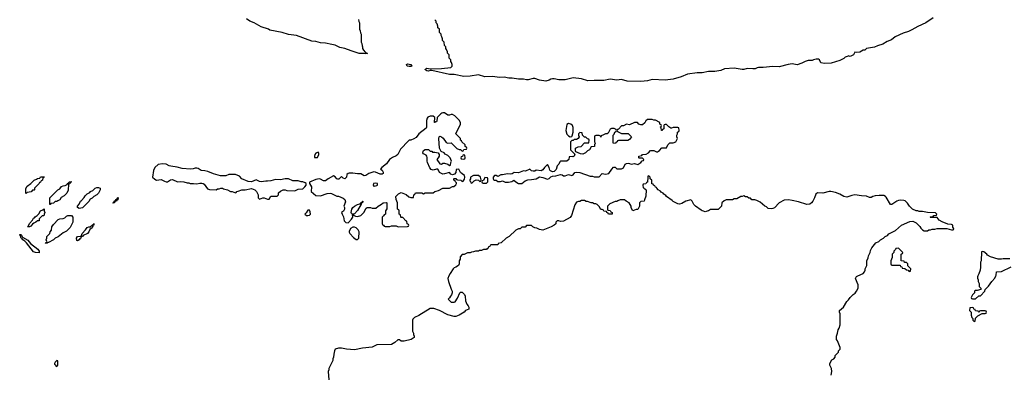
# Model space of a CAD drawing. Header units: inches. Extents: x 2701323 to 2964515, y 494916 to 722124.
# Tile 345 of 656: x 2780890 to 2793126, y 688776 to 693188. Entities that reach past the tile are written whole.
import ezdxf

# ---------------------------------------------------------------- set-up
doc = ezdxf.new("R2010")
doc.units = ezdxf.units.IN
doc.header["$MEASUREMENT"] = 0
for name, color, linetype in [('C7688', 7, 'Continuous'), ('C7689', 7, 'Continuous'), ('C7698', 7, 'Continuous'), ('C7699', 7, 'Continuous')]:
    doc.layers.add(name, color=color, linetype=linetype)

msp = doc.modelspace()

# ---------------------------------------------------------------- linework, layer by layer
at = {"layer": 'C7688', "color": 2, "elevation": 10}
msp.add_lwpolyline([(2786225, 690000), (2786212, 689970), (2786218, 689930), (2786250, 689834), (2786265, 689810), (2786265, 689790), (2786255, 689765), (2786242, 689750), (2786232, 689728), (2786214, 689710), (2786250, 689674), (2786290, 689672), (2786300, 689680), (2786330, 689722), (2786358, 689790), (2786370, 689798), (2786390, 689798), (2786418, 689770), (2786425, 689750), (2786431, 689690), (2786445, 689650), (2786462, 689630), (2786472, 689610), (2786470, 689588), (2786431, 689569), (2786412, 689550), (2786352, 689510), (2786310, 689494), (2786290, 689497), (2786210, 689518), (2786106, 689570), (2786035, 689595), (2785990, 689594), (2785850, 689509), (2785797, 689483), (2785777, 689463), (2785771, 689450), (2785772, 689312), (2785782, 689290), (2785782, 689270), (2785794, 689250), (2785793, 689233), (2785754, 689210), (2785668, 689188), (2785630, 689188), (2785610, 689206), (2785590, 689206), (2785554, 689170), (2785511, 689149), (2785330, 689144), (2785270, 689115), (2785150, 689102), (2785050, 689082), (2784950, 689089), (2784890, 689102), (2784850, 689102), (2784812, 689088), (2784802, 689070), (2784792, 689028), (2784791, 688990), (2784782, 688970), (2784782, 688950), (2784733, 688847), (2784733, 688833), (2784725, 688810), (2784731, 688709)], dxfattribs=at)
msp.add_lwpolyline([(2781350, 688946), (2781330, 688926), (2781322, 688910), (2781322, 688902), (2781333, 688893), (2781338, 688878), (2781350, 688874), (2781366, 688890), (2781366, 688930), (2781362, 688942)], close=True, dxfattribs=at)
at = {"layer": 'C7689', "color": 2}
for points, elevation in [([(2785102, 693190), (2785104, 693164), (2785112, 693150), (2785114, 693070), (2785122, 693050), (2785124, 693024), (2785132, 693010), (2785134, 692910), (2785142, 692890), (2785144, 692864), (2785152, 692850), (2785152, 692830), (2785162, 692810), (2785184, 692784), (2785211, 692769), (2785190, 692764), (2785170, 692769), (2785110, 692769), (2785010, 692800), (2784930, 692830), (2784870, 692842), (2784810, 692870), (2784770, 692881), (2784690, 692895), (2784630, 692899), (2784570, 692915), (2784522, 692922), (2784330, 692990), (2784230, 693004), (2784150, 693030), (2783999, 693059), (2783982, 693070), (2783890, 693101), (2783804, 693150), (2783750, 693169), (2783710, 693198)], 6), ([(2790000, 692575), (2789930, 692581), (2789890, 692569), (2789870, 692569), (2789770, 692583), (2789650, 692576), (2789603, 692557), (2789530, 692544), (2789450, 692543), (2789370, 692529), (2789310, 692527), (2789190, 692512), (2789110, 692478), (2789010, 692449), (2788910, 692436), (2788750, 692442), (2788690, 692427), (2788610, 692421), (2788438, 692422), (2788370, 692443), (2788310, 692435), (2788230, 692449), (2788150, 692432), (2788030, 692432), (2787950, 692426), (2787870, 692452), (2787770, 692464), (2787670, 692438), (2787590, 692439), (2787530, 692453), (2787510, 692452), (2787490, 692449), (2787470, 692437), (2787430, 692424), (2787350, 692437), (2787290, 692457), (2787270, 692458), (2787210, 692439), (2787190, 692438), (2787150, 692447), (2787087, 692447), (2787010, 692459), (2786970, 692461), (2786912, 692472), (2786850, 692467), (2786770, 692481), (2786670, 692479), (2786590, 692501), (2786490, 692487), (2786410, 692482), (2786290, 692506), (2786230, 692508), (2786010, 692555), (2785990, 692555), (2785970, 692548), (2785950, 692550), (2785925, 692570), (2785950, 692584), (2785990, 692577), (2786130, 692579), (2786247, 692593), (2786266, 692610), (2786266, 692630), (2786256, 692656), (2786246, 692670), (2786246, 692690), (2786228, 692708), (2786226, 692750), (2786206, 692770), (2786206, 692790), (2786196, 692816), (2786186, 692830), (2786186, 692850), (2786168, 692868), (2786166, 692910), (2786146, 692930), (2786146, 692950), (2786136, 692976), (2786126, 692990), (2786126, 693010), (2786108, 693028), (2786106, 693070), (2786088, 693088), (2786087, 693107), (2786076, 693136), (2786066, 693150), (2786066, 693170), (2786048, 693188)], 6), ([(2790000, 690948), (2789988, 690948), (2789970, 690966), (2789950, 690966), (2789930, 690986), (2789910, 690986), (2789890, 690998), (2789870, 690988), (2789850, 690988), (2789800, 690960), (2789770, 690958), (2789750, 690948), (2789670, 690946), (2789644, 690936), (2789614, 690910), (2789612, 690868), (2789572, 690828), (2789473, 690827), (2789452, 690808), (2789433, 690807), (2789410, 690798), (2789387, 690807), (2789370, 690808), (2789360, 690820), (2789290, 690868), (2789268, 690890), (2789248, 690930), (2789230, 690948), (2789170, 690929), (2789118, 690902), (2789090, 690895), (2789070, 690898), (2789010, 690928), (2789000, 690940), (2788929, 690989), (2788920, 691000), (2788896, 691016), (2788886, 691030), (2788863, 691043), (2788855, 691055), (2788826, 691070), (2788806, 691090), (2788802, 691102), (2788790, 691106), (2788782, 691122), (2788766, 691130), (2788762, 691142), (2788747, 691147), (2788746, 691190), (2788727, 691207), (2788726, 691230), (2788710, 691246), (2788698, 691242), (2788694, 691230), (2788693, 691167), (2788678, 691162), (2788670, 691146), (2788638, 691142), (2788634, 691130), (2788638, 691098), (2788653, 691093), (2788658, 691078), (2788674, 691070), (2788673, 690993), (2788653, 690947), (2788652, 690930), (2788610, 690926), (2788594, 690910), (2788592, 690870), (2788570, 690828), (2788553, 690827), (2788508, 690808), (2788489, 690849), (2788488, 690870), (2788466, 690910), (2788426, 690930), (2788407, 690947), (2788353, 690947), (2788324, 690936), (2788310, 690926), (2788290, 690926), (2788224, 690896), (2788194, 690870), (2788194, 690830), (2788198, 690818), (2788230, 690814), (2788238, 690798), (2788254, 690790), (2788253, 690767), (2788213, 690767), (2788206, 690770), (2788202, 690782), (2788186, 690790), (2788182, 690802), (2788150, 690806), (2788142, 690822), (2788130, 690826), (2788110, 690826), (2788090, 690866), (2788066, 690890), (2788050, 690898), (2788030, 690898), (2788010, 690908), (2787990, 690908), (2787947, 690927), (2787928, 690928), (2787910, 690938), (2787870, 690938), (2787852, 690928), (2787833, 690927), (2787810, 690918), (2787790, 690886), (2787746, 690754), (2787730, 690729), (2787650, 690682), (2787610, 690678), (2787590, 690686), (2787570, 690686), (2787554, 690670), (2787554, 690650), (2787534, 690630), (2787494, 690610), (2787390, 690569), (2787350, 690578), (2787315, 690595), (2787290, 690598), (2787266, 690610), (2787250, 690626), (2787190, 690626), (2787170, 690606), (2787130, 690606), (2787110, 690586), (2787090, 690586), (2787054, 690570), (2786974, 690490), (2786934, 690470), (2786874, 690410), (2786838, 690402), (2786830, 690386), (2786750, 690386), (2786738, 690382), (2786733, 690367), (2786718, 690362), (2786713, 690347), (2786698, 690342), (2786692, 690328), (2786653, 690327), (2786630, 690318), (2786604, 690316), (2786590, 690308), (2786553, 690307), (2786530, 690298), (2786504, 690296), (2786490, 690288), (2786453, 690287), (2786412, 690268), (2786390, 690266), (2786364, 690236), (2786362, 690210), (2786352, 690190), (2786352, 690150), (2786342, 690130), (2786311, 690109), (2786290, 690102), (2786278, 690090), (2786238, 690030), (2786225, 690000)], 10)]:
    msp.add_lwpolyline(points, dxfattribs=dict(at, elevation=elevation))
for points, elevation in [([(2785730, 692604), (2785704, 692610), (2785695, 692630), (2785710, 692637), (2785751, 692630), (2785765, 692610), (2785750, 692605)], 6), ([(2786150, 692030), (2786136, 692024), (2786123, 692017), (2786078, 691970), (2786074, 691926), (2786070, 691918), (2786062, 691918), (2786050, 691909), (2786046, 691910), (2786048, 691970), (2786030, 691988), (2785990, 691989), (2785963, 691977), (2785955, 691965), (2785947, 691933), (2785944, 691910), (2785947, 691850), (2785940, 691840), (2785851, 691769), (2785817, 691723), (2785790, 691705), (2785750, 691689), (2785730, 691688), (2785720, 691680), (2785621, 691579), (2785590, 691509), (2785570, 691494), (2785525, 691475), (2785486, 691450), (2785450, 691395), (2785392, 691350), (2785374, 691330), (2785395, 691315), (2785406, 691290), (2785405, 691275), (2785395, 691265), (2785370, 691266), (2785313, 691293), (2785290, 691295), (2785230, 691275), (2785190, 691249), (2785170, 691246), (2785130, 691270), (2785090, 691270), (2785030, 691279), (2784983, 691277), (2784970, 691275), (2784956, 691264), (2784950, 691228), (2784930, 691209), (2784910, 691218), (2784890, 691239), (2784854, 691206), (2784845, 691205), (2784830, 691209), (2784810, 691233), (2784790, 691244), (2784722, 691210), (2784690, 691183), (2784664, 691184), (2784630, 691204), (2784610, 691209), (2784570, 691199), (2784493, 691167), (2784492, 691150), (2784515, 691110), (2784511, 691050), (2784570, 691002), (2784630, 690996), (2784710, 691026), (2784750, 691031), (2784766, 691026), (2784830, 690992), (2784852, 690992), (2784880, 690980), (2784910, 690966), (2784930, 690951), (2784938, 690922), (2784918, 690870), (2784927, 690850), (2784927, 690830), (2784913, 690807), (2784891, 690790), (2784896, 690770), (2784914, 690734), (2784924, 690684), (2784944, 690664), (2784970, 690662), (2784975, 690665), (2785015, 690705), (2785028, 690730), (2785027, 690767), (2785015, 690775), (2785009, 690789), (2785017, 690830), (2785028, 690852), (2785050, 690868), (2785090, 690887), (2785117, 690897), (2785127, 690893), (2785127, 690907), (2785133, 690913), (2785147, 690913), (2785150, 690931), (2785154, 690930), (2785152, 690910), (2785133, 690907), (2785133, 690893), (2785087, 690813), (2785050, 690774), (2785034, 690770), (2785038, 690758), (2785064, 690744), (2785090, 690738), (2785129, 690751), (2785168, 690790), (2785196, 690844), (2785210, 690852), (2785250, 690851), (2785270, 690842), (2785316, 690844), (2785346, 690870), (2785388, 690892), (2785406, 690910), (2785450, 690914), (2785454, 690910), (2785453, 690833), (2785434, 690810), (2785434, 690770), (2785418, 690762), (2785413, 690747), (2785394, 690730), (2785394, 690650), (2785398, 690638), (2785413, 690633), (2785418, 690618), (2785430, 690614), (2785490, 690614), (2785510, 690622), (2785570, 690622), (2785593, 690613), (2785710, 690614), (2785722, 690618), (2785726, 690630), (2785722, 690642), (2785706, 690650), (2785702, 690682), (2785687, 690687), (2785650, 690726), (2785630, 690726), (2785626, 690730), (2785622, 690762), (2785606, 690770), (2785606, 690810), (2785602, 690822), (2785586, 690830), (2785586, 690910), (2785568, 690950), (2785566, 690990), (2785598, 691022), (2785630, 691038), (2785692, 691012), (2785724, 690984), (2785750, 690974), (2785770, 690974), (2785782, 690978), (2785786, 691010), (2785802, 691018), (2785810, 691034), (2785888, 691032), (2785910, 691022), (2785930, 691032), (2786027, 691033), (2786048, 691052), (2786067, 691053), (2786096, 691064), (2786148, 691092), (2786230, 691092), (2786268, 691112), (2786287, 691113), (2786310, 691134), (2786318, 691150), (2786318, 691158), (2786306, 691170), (2786302, 691182), (2786286, 691190), (2786286, 691210), (2786290, 691214), (2786310, 691214), (2786318, 691198), (2786330, 691194), (2786372, 691192), (2786390, 691174), (2786402, 691178), (2786416, 691204), (2786422, 691230), (2786418, 691250), (2786389, 691269), (2786369, 691289), (2786347, 691327), (2786314, 691326), (2786310, 691286), (2786293, 691267), (2786270, 691258), (2786247, 691267), (2786230, 691286), (2786171, 691269), (2786148, 691268), (2786107, 691287), (2786096, 691316), (2786087, 691327), (2786070, 691328), (2786030, 691314), (2786003, 691323), (2785985, 691345), (2785959, 691410), (2785954, 691430), (2785955, 691475), (2785949, 691490), (2785942, 691502), (2785910, 691518), (2785898, 691530), (2785902, 691550), (2785910, 691562), (2785930, 691572), (2785970, 691572), (2785990, 691554), (2786010, 691554), (2786022, 691542), (2786050, 691542), (2786092, 691532), (2786102, 691510), (2786102, 691490), (2786092, 691470), (2786072, 691450), (2786110, 691394), (2786130, 691392), (2786150, 691402), (2786170, 691405), (2786212, 691392), (2786230, 691374), (2786242, 691378), (2786248, 691412), (2786258, 691430), (2786238, 691470), (2786210, 691498), (2786176, 691516), (2786166, 691530), (2786127, 691547), (2786109, 691589), (2786097, 691710), (2786102, 691730), (2786110, 691738), (2786130, 691731), (2786153, 691713), (2786190, 691662), (2786210, 691652), (2786250, 691654), (2786324, 691584), (2786350, 691574), (2786370, 691574), (2786390, 691554), (2786402, 691558), (2786410, 691574), (2786442, 691578), (2786446, 691590), (2786442, 691602), (2786426, 691610), (2786426, 691630), (2786386, 691670), (2786382, 691682), (2786366, 691690), (2786366, 691710), (2786308, 691768), (2786368, 691890), (2786368, 691910), (2786350, 691938), (2786298, 691990), (2786269, 692009), (2786250, 692009), (2786230, 691999), (2786210, 691999), (2786170, 692030)], 10), ([(2788750, 691946), (2788690, 691946), (2788672, 691928), (2788657, 691903), (2788630, 691878), (2788610, 691878), (2788586, 691890), (2788567, 691907), (2788530, 691908), (2788470, 691882), (2788430, 691888), (2788392, 691868), (2788370, 691866), (2788330, 691826), (2788318, 691822), (2788314, 691810), (2788318, 691798), (2788370, 691774), (2788453, 691773), (2788494, 691730), (2788470, 691698), (2788447, 691687), (2788330, 691686), (2788318, 691682), (2788313, 691667), (2788298, 691662), (2788293, 691647), (2788266, 691650), (2788266, 691750), (2788276, 691764), (2788286, 691790), (2788302, 691798), (2788306, 691810), (2788302, 691822), (2788276, 691836), (2788244, 691836), (2788230, 691826), (2788204, 691776), (2788191, 691769), (2788170, 691768), (2788144, 691756), (2788118, 691742), (2788110, 691726), (2788102, 691742), (2788090, 691746), (2788050, 691746), (2788038, 691742), (2788034, 691730), (2788034, 691670), (2788042, 691650), (2788034, 691630), (2788034, 691610), (2787990, 691606), (2787971, 691569), (2787945, 691555), (2787922, 691530), (2787890, 691514), (2787858, 691518), (2787803, 691543), (2787796, 691556), (2787798, 691590), (2787830, 691606), (2787866, 691610), (2787910, 691654), (2787950, 691654), (2787962, 691658), (2787966, 691690), (2787962, 691702), (2787947, 691707), (2787927, 691727), (2787908, 691728), (2787886, 691750), (2787882, 691782), (2787850, 691786), (2787834, 691770), (2787834, 691750), (2787842, 691730), (2787831, 691709), (2787810, 691698), (2787782, 691698), (2787770, 691686), (2787750, 691686), (2787734, 691670), (2787734, 691570), (2787790, 691514), (2787782, 691490), (2787770, 691482), (2787754, 691486), (2787718, 691482), (2787714, 691450), (2787690, 691428), (2787610, 691426), (2787602, 691418), (2787592, 691390), (2787570, 691368), (2787556, 691324), (2787530, 691299), (2787510, 691294), (2787486, 691306), (2787477, 691317), (2787469, 691350), (2787450, 691386), (2787410, 691348), (2787390, 691322), (2787370, 691309), (2787310, 691318), (2787290, 691302), (2787270, 691302), (2787250, 691309), (2787230, 691328), (2787175, 691305), (2787150, 691309), (2787090, 691281), (2787033, 691287), (2787011, 691269), (2786994, 691266), (2786952, 691272), (2786890, 691259), (2786870, 691259), (2786830, 691238), (2786810, 691248), (2786790, 691248), (2786772, 691230), (2786772, 691210), (2786780, 691200), (2786790, 691192), (2786812, 691192), (2786833, 691173), (2786867, 691173), (2786890, 691182), (2786925, 691165), (2786965, 691165), (2787005, 691175), (2787030, 691192), (2787054, 691170), (2787090, 691152), (2787130, 691152), (2787170, 691185), (2787203, 691197), (2787250, 691198), (2787310, 691207), (2787350, 691231), (2787390, 691226), (2787450, 691205), (2787470, 691212), (2787490, 691232), (2787510, 691242), (2787554, 691246), (2787610, 691262), (2787630, 691258), (2787650, 691246), (2787670, 691247), (2787710, 691261), (2787750, 691251), (2787770, 691258), (2787790, 691285), (2787809, 691291), (2787850, 691285), (2787980, 691240), (2788010, 691242), (2788030, 691234), (2788090, 691234), (2788130, 691274), (2788170, 691265), (2788210, 691274), (2788248, 691330), (2788270, 691352), (2788290, 691352), (2788312, 691332), (2788370, 691332), (2788394, 691346), (2788414, 691390), (2788430, 691401), (2788450, 691404), (2788470, 691401), (2788490, 691391), (2788530, 691398), (2788570, 691385), (2788608, 691410), (2788627, 691433), (2788642, 691438), (2788646, 691450), (2788630, 691466), (2788590, 691466), (2788586, 691470), (2788586, 691490), (2788622, 691498), (2788630, 691512), (2788674, 691514), (2788706, 691530), (2788730, 691562), (2788770, 691562), (2788805, 691545), (2788815, 691545), (2788840, 691560), (2788868, 691592), (2788930, 691594), (2788946, 691630), (2788970, 691654), (2789010, 691654), (2789046, 691670), (2789066, 691710), (2789058, 691730), (2789058, 691750), (2789066, 691770), (2789066, 691790), (2789082, 691798), (2789086, 691810), (2789082, 691842), (2789070, 691846), (2789010, 691846), (2788990, 691838), (2788980, 691840), (2788956, 691856), (2788930, 691886), (2788910, 691886), (2788898, 691882), (2788894, 691870), (2788894, 691830), (2788878, 691822), (2788870, 691808), (2788866, 691810), (2788862, 691842), (2788848, 691850), (2788862, 691858), (2788866, 691870), (2788862, 691882), (2788846, 691890), (2788846, 691910), (2788790, 691938), (2788770, 691938)], 10), ([(2787710, 691898), (2787690, 691886), (2787676, 691810), (2787690, 691762), (2787710, 691742), (2787730, 691732), (2787750, 691734), (2787756, 691744), (2787769, 691790), (2787768, 691848), (2787758, 691870), (2787738, 691890)], 10), ([(2784598, 691538), (2784570, 691528), (2784558, 691510), (2784552, 691490), (2784554, 691474), (2784590, 691474), (2784608, 691510), (2784607, 691527)], 10), ([(2786410, 691506), (2786398, 691502), (2786393, 691487), (2786378, 691482), (2786374, 691470), (2786378, 691458), (2786410, 691454), (2786422, 691458), (2786426, 691470), (2786422, 691502)], 10), ([(2782665, 691395), (2782610, 691388), (2782571, 691350), (2782551, 691310), (2782542, 691230), (2782570, 691202), (2782592, 691192), (2782650, 691198), (2782690, 691178), (2782710, 691171), (2782728, 691172), (2782766, 691194), (2782790, 691199), (2782850, 691171), (2782890, 691176), (2782930, 691171), (2782970, 691158), (2782990, 691158), (2783010, 691151), (2783049, 691151), (2783090, 691145), (2783130, 691156), (2783155, 691155), (2783171, 691151), (2783182, 691142), (2783225, 691085), (2783250, 691074), (2783330, 691072), (2783350, 691082), (2783370, 691082), (2783390, 691091), (2783410, 691091), (2783424, 691084), (2783474, 691070), (2783510, 691052), (2783530, 691051), (2783570, 691034), (2783582, 691038), (2783590, 691052), (2783607, 691053), (2783650, 691071), (2783690, 691072), (2783770, 691086), (2783814, 691070), (2783834, 691050), (2783852, 691010), (2783853, 690973), (2783870, 690954), (2783910, 690972), (2783930, 690972), (2783970, 690954), (2783990, 690954), (2784010, 690992), (2784090, 690994), (2784106, 691010), (2784107, 691033), (2784130, 691054), (2784166, 691070), (2784190, 691071), (2784210, 691062), (2784310, 691058), (2784350, 691079), (2784410, 691085), (2784433, 691107), (2784448, 691130), (2784448, 691150), (2784439, 691159), (2784410, 691169), (2784390, 691169), (2784350, 691182), (2784285, 691185), (2784230, 691208), (2784190, 691208), (2784130, 691195), (2784070, 691199), (2784010, 691184), (2783970, 691179), (2783950, 691181), (2783890, 691169), (2783870, 691173), (2783830, 691194), (2783770, 691172), (2783730, 691174), (2783650, 691209), (2783622, 691242), (2783570, 691262), (2783490, 691264), (2783450, 691247), (2783386, 691246), (2783298, 691270), (2783230, 691299), (2783190, 691309), (2783146, 691310), (2783110, 691335), (2783090, 691342), (2783070, 691342), (2783047, 691333), (2783013, 691327), (2782910, 691335), (2782847, 691353), (2782770, 691364), (2782749, 691369), (2782710, 691389)], 10), ([(2780970, 691026), (2780966, 691030), (2780968, 691088), (2780982, 691118), (2781028, 691150), (2781069, 691191), (2781098, 691202), (2781110, 691212), (2781142, 691218), (2781150, 691232), (2781193, 691233), (2781190, 691226), (2781178, 691222), (2781174, 691190), (2781158, 691182), (2781150, 691166), (2781138, 691162), (2781134, 691150), (2781074, 691090), (2781074, 691070), (2781070, 691066), (2781050, 691066), (2781032, 691048), (2780982, 691038)], 6), ([(2786570, 691249), (2786530, 691248), (2786494, 691230), (2786492, 691208), (2786484, 691196), (2786482, 691182), (2786493, 691173), (2786498, 691158), (2786510, 691154), (2786536, 691184), (2786563, 691197), (2786592, 691192), (2786610, 691174), (2786622, 691178), (2786626, 691194), (2786615, 691230), (2786590, 691248)], 10), ([(2786670, 691226), (2786653, 691187), (2786638, 691182), (2786634, 691170), (2786638, 691158), (2786650, 691154), (2786690, 691154), (2786706, 691170), (2786706, 691210), (2786702, 691222)], 10), ([(2781270, 690888), (2781266, 690890), (2781266, 690970), (2781366, 691070), (2781390, 691082), (2781409, 691111), (2781430, 691122), (2781455, 691125), (2781482, 691138), (2781486, 691150), (2781502, 691158), (2781506, 691170), (2781530, 691174), (2781530, 691166), (2781518, 691162), (2781512, 691148), (2781498, 691142), (2781492, 691068), (2781474, 691030), (2781444, 690996), (2781405, 690975), (2781390, 690946), (2781364, 690936), (2781350, 690926), (2781330, 690926), (2781310, 690906), (2781278, 690902)], 6), ([(2781630, 690838), (2781608, 690850), (2781608, 690870), (2781630, 690894), (2781646, 690930), (2781660, 690940), (2781690, 690974), (2781703, 690997), (2781730, 691022), (2781760, 691040), (2781769, 691051), (2781798, 691062), (2781828, 691090), (2781850, 691102), (2781870, 691102), (2781890, 691094), (2781892, 691070), (2781871, 691029), (2781850, 691008), (2781810, 690988), (2781791, 690969), (2781765, 690955), (2781750, 690928), (2781670, 690849)], 6), ([(2785316, 691156), (2785287, 691150), (2785281, 691130), (2785290, 691118), (2785297, 691117), (2785330, 691126), (2785335, 691130), (2785335, 691150)], 14), ([(2782050, 690906), (2782046, 690910), (2782062, 690918), (2782066, 690930), (2782082, 690938), (2782086, 690950), (2782102, 690958), (2782106, 690970), (2782114, 690974), (2782110, 690946), (2782098, 690942), (2782094, 690930), (2782073, 690927), (2782070, 690909)], 6), ([(2781010, 690609), (2780988, 690610), (2780998, 690622), (2781010, 690654), (2781048, 690692), (2781063, 690717), (2781075, 690725), (2781083, 690737), (2781108, 690752), (2781128, 690772), (2781150, 690812), (2781178, 690822), (2781193, 690833), (2781194, 690810), (2781202, 690790), (2781193, 690767), (2781190, 690746), (2781170, 690746), (2781134, 690710), (2781134, 690690), (2781130, 690686), (2781110, 690686), (2781092, 690668), (2781064, 690656), (2781050, 690646), (2781030, 690618)], 6), ([(2781210, 690406), (2781206, 690410), (2781222, 690418), (2781226, 690430), (2781218, 690450), (2781228, 690470), (2781229, 690491), (2781266, 690530), (2781268, 690550), (2781286, 690570), (2781289, 690610), (2781310, 690642), (2781370, 690702), (2781390, 690712), (2781430, 690714), (2781450, 690722), (2781470, 690742), (2781490, 690751), (2781534, 690750), (2781552, 690730), (2781552, 690670), (2781517, 690603), (2781470, 690558), (2781430, 690538), (2781370, 690488), (2781330, 690468), (2781310, 690448), (2781250, 690418), (2781242, 690418), (2781230, 690408)], 6), ([(2784490, 690818), (2784470, 690818), (2784450, 690786), (2784434, 690770), (2784453, 690753), (2784470, 690752), (2784490, 690758), (2784502, 690770), (2784499, 690799)], 10), ([(2781610, 690438), (2781602, 690442), (2781598, 690470), (2781609, 690491), (2781650, 690494), (2781658, 690502), (2781666, 690530), (2781708, 690572), (2781730, 690602), (2781750, 690612), (2781767, 690613), (2781794, 690634), (2781806, 690634), (2781806, 690646), (2781811, 690651), (2781811, 690630), (2781794, 690626), (2781798, 690618), (2781790, 690598), (2781763, 690577), (2781751, 690550), (2781734, 690530), (2781677, 690503), (2781670, 690489), (2781652, 690488), (2781651, 690470), (2781638, 690462), (2781630, 690449)], 6), ([(2785050, 690608), (2785030, 690608), (2785002, 690590), (2784985, 690555), (2784985, 690545), (2784992, 690530), (2785040, 690480), (2785070, 690454), (2785090, 690454), (2785106, 690470), (2785108, 690550), (2785095, 690575), (2785070, 690598)], 10), ([(2781130, 690289), (2781086, 690290), (2781060, 690300), (2780973, 690413), (2780954, 690434), (2780929, 690450), (2780922, 690462), (2780908, 690470), (2780898, 690498), (2780890, 690506), (2780890, 690514), (2780910, 690514), (2780924, 690484), (2780990, 690445), (2781024, 690404), (2781114, 690334), (2781131, 690310)], 6)]:
    msp.add_lwpolyline(points, close=True, dxfattribs=dict(at, elevation=elevation))
at = {"layer": 'C7698', "color": 2, "elevation": 10}
for points in [[(2790975, 688765), (2790982, 688810), (2790978, 688850), (2790958, 688890), (2790958, 688910), (2790983, 688957), (2791006, 688970), (2791026, 688990), (2791026, 689010), (2791066, 689050), (2791066, 689070), (2791086, 689090), (2791086, 689110), (2791053, 689193), (2791042, 689210), (2791042, 689250), (2791055, 689290), (2791062, 689330), (2791075, 689350), (2791088, 689392), (2791088, 689528), (2791078, 689550), (2791078, 689570), (2791128, 689610), (2791170, 689682), (2791190, 689702), (2791209, 689731), (2791249, 689771), (2791273, 689787), (2791290, 689812), (2791309, 689850), (2791309, 689890), (2791278, 689970), (2791290, 689992), (2791306, 690000)], [(2792797, 690000), (2792792, 689990), (2792793, 689973), (2792802, 689950), (2792802, 689930), (2792813, 689907), (2792814, 689870), (2792834, 689850), (2792834, 689830), (2792790, 689818), (2792770, 689818), (2792754, 689810), (2792754, 689790), (2792730, 689766), (2792714, 689730), (2792718, 689718), (2792730, 689714), (2792770, 689714), (2792810, 689754), (2792830, 689754), (2792886, 689810), (2792887, 689833), (2792930, 689874), (2792969, 689931), (2793010, 689974), (2793022, 690000)]]:
    msp.add_lwpolyline(points, dxfattribs=at)
msp.add_lwpolyline([(2792730, 689606), (2792698, 689602), (2792694, 689570), (2792714, 689550), (2792714, 689510), (2792724, 689484), (2792734, 689470), (2792734, 689450), (2792750, 689434), (2792762, 689438), (2792767, 689473), (2792796, 689504), (2792850, 689534), (2792890, 689534), (2792902, 689538), (2792906, 689550), (2792902, 689562), (2792890, 689566), (2792830, 689566), (2792818, 689562), (2792810, 689546), (2792802, 689562), (2792767, 689567), (2792762, 689582), (2792747, 689587), (2792742, 689602)], close=True, dxfattribs=at)
at = {"layer": 'C7699', "color": 2}
for points, elevation in [([(2792243, 693210), (2792150, 693147), (2792050, 693105), (2791978, 693062), (2791937, 693043), (2791870, 693021), (2791770, 692976), (2791724, 692936), (2791670, 692917), (2791618, 692882), (2791550, 692864), (2791513, 692847), (2791414, 692830), (2791391, 692809), (2791370, 692808), (2791330, 692782), (2791290, 692778), (2791270, 692786), (2791250, 692749), (2791210, 692729), (2791190, 692738), (2791184, 692736), (2791150, 692722), (2791133, 692707), (2791081, 692679), (2790973, 692647), (2790890, 692644), (2790848, 692650), (2790828, 692690), (2790817, 692697), (2790790, 692697), (2790754, 692690), (2790740, 692680), (2790690, 692679), (2790652, 692670), (2790610, 692648), (2790552, 692628), (2790490, 692638), (2790442, 692630), (2790330, 692601), (2790250, 692607), (2790130, 692592), (2790070, 692592), (2790054, 692590), (2790030, 692578), (2790005, 692575), (2790000, 692575)], 6), ([(2791306, 690000), (2791370, 690032), (2791388, 690050), (2791398, 690070), (2791398, 690090), (2791418, 690130), (2791418, 690190), (2791435, 690225), (2791438, 690250), (2791458, 690290), (2791463, 690317), (2791478, 690350), (2791530, 690412), (2791566, 690430), (2791586, 690450), (2791626, 690470), (2791646, 690490), (2791675, 690505), (2791690, 690522), (2791774, 690566), (2791850, 690631), (2791950, 690678), (2791990, 690682), (2792030, 690662), (2792077, 690617), (2792090, 690594), (2792110, 690574), (2792130, 690562), (2792170, 690562), (2792188, 690572), (2792207, 690573), (2792230, 690582), (2792264, 690584), (2792290, 690591), (2792410, 690592), (2792470, 690574), (2792490, 690574), (2792498, 690582), (2792496, 690596), (2792488, 690608), (2792486, 690630), (2792470, 690638), (2792423, 690643), (2792355, 690675), (2792316, 690696), (2792290, 690726), (2792210, 690726), (2792206, 690730), (2792210, 690734), (2792242, 690738), (2792250, 690754), (2792282, 690758), (2792286, 690770), (2792270, 690786), (2792170, 690788), (2792110, 690802), (2792070, 690802), (2792050, 690809), (2792029, 690809), (2791986, 690830), (2791948, 690870), (2791924, 690904), (2791894, 690934), (2791878, 690938), (2791830, 690942), (2791810, 690937), (2791790, 690929), (2791730, 690889), (2791710, 690889), (2791659, 690979), (2791649, 690989), (2791630, 690999), (2791570, 691001), (2791523, 690997), (2791491, 690989), (2791470, 690978), (2791450, 690978), (2791413, 690993), (2791350, 690996), (2791270, 691009), (2791230, 691001), (2791170, 690979), (2791130, 690989), (2791080, 691019), (2791030, 691037), (2790970, 691049), (2790950, 691049), (2790869, 691029), (2790804, 691036), (2790782, 691018), (2790766, 690970), (2790746, 690930), (2790730, 690909), (2790710, 690894), (2790670, 690889), (2790570, 690921), (2790490, 690939), (2790445, 690945), (2790390, 690944), (2790330, 690909), (2790270, 690848), (2790250, 690838), (2790230, 690835), (2790190, 690838), (2790170, 690858), (2790150, 690868), (2790090, 690918), (2790050, 690938), (2790027, 690947), (2790000, 690948)], 10), ([(2793194, 690214), (2793110, 690214), (2793090, 690209), (2793050, 690209), (2792956, 690236), (2792917, 690257), (2792908, 690270), (2792870, 690298), (2792850, 690306), (2792842, 690298), (2792838, 690190), (2792831, 690170), (2792831, 690110), (2792825, 690070), (2792810, 690026), (2792797, 690000)], 10), ([(2793022, 690000), (2793026, 690010), (2793027, 690053), (2793090, 690054), (2793210, 690114)], 10)]:
    msp.add_lwpolyline(points, dxfattribs=dict(at, elevation=elevation))
at = {"layer": 'C7699', "color": 2, "elevation": 10}
msp.add_lwpolyline([(2791810, 690346), (2791778, 690342), (2791773, 690327), (2791754, 690310), (2791754, 690290), (2791734, 690270), (2791732, 690230), (2791714, 690190), (2791714, 690150), (2791718, 690138), (2791730, 690134), (2791830, 690134), (2791838, 690118), (2791853, 690113), (2791858, 690098), (2791890, 690094), (2791910, 690074), (2791933, 690073), (2791938, 690058), (2791950, 690054), (2791962, 690058), (2791966, 690090), (2791927, 690127), (2791926, 690150), (2791910, 690166), (2791887, 690167), (2791882, 690182), (2791850, 690186), (2791846, 690190), (2791846, 690270), (2791862, 690278), (2791866, 690290)], close=True, dxfattribs=at)

doc.saveas('drawing.dxf')
